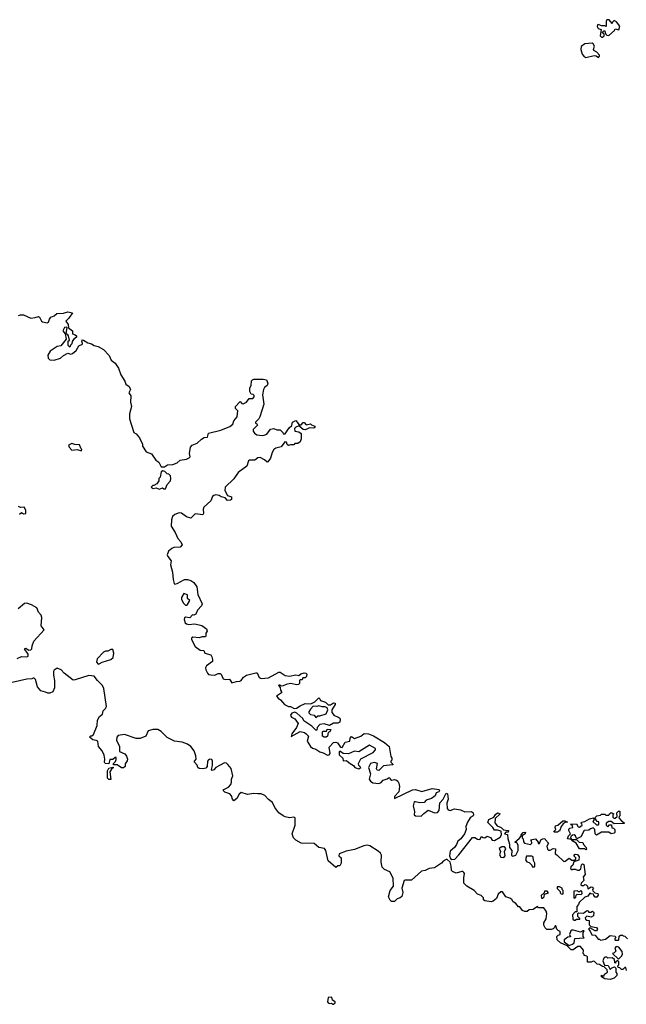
# Model space of a CAD drawing. Extents: x 1980017 to 2252640, y 74400 to 266395.
# Tile 326 of 388: x 2224048 to 2229820, y 183580 to 192958. Entities that reach past the tile are written whole.
import ezdxf

# ---------------------------------------------------------------- set-up
doc = ezdxf.new("R2010")
doc.units = 0

msp = doc.modelspace()

# ---------------------------------------------------------------- linework, layer by layer
at = {"layer": '0CON20XD'}
for points in [[(2229595, 192790), (2229610, 192805), (2229608.3, 192818.3), (2229590, 192835), (2229605, 192850), (2229615, 192850), (2229621.7, 192821.7), (2229635, 192810), (2229655, 192807.5), (2229706.4, 192853.6), (2229715, 192870), (2229748.3, 192861.7), (2229760, 192895), (2229726.4, 192936.4), (2229705, 192950), (2229690, 192935), (2229685, 192920), (2229656.1, 192956.1), (2229635, 192957.5), (2229627.5, 192945), (2229628.3, 192891.7), (2229615, 192900), (2229585, 192900), (2229555, 192912.5), (2229545, 192910), (2229543.6, 192893.6), (2229553.6, 192873.6), (2229580, 192865), (2229570, 192805), (2229585, 192790), (2229595, 192790)], [(2229435, 192596.7), (2229515, 192618), (2229534, 192614), (2229555, 192597.5), (2229565, 192610), (2229565, 192620), (2229539.3, 192649.3), (2229512.5, 192665), (2229507.5, 192675), (2229516.2, 192705), (2229505, 192727.5), (2229495, 192732.5), (2229425, 192727.5), (2229389.3, 192700.7), (2229388, 192675), (2229400.4, 192630.5), (2229415, 192610), (2229435, 192596.7)], [(2224035, 190141.2), (2224055, 190148), (2224085, 190146.2), (2224155, 190116.2), (2224195, 190120), (2224225, 190130), (2224236.7, 190125), (2224244, 190105), (2224254, 190085), (2224265, 190078.8), (2224308.3, 190071.7), (2224323, 190077), (2224331.2, 190105), (2224345, 190123.3), (2224375, 190136.2), (2224402.3, 190157.7), (2224465, 190161.2), (2224505, 190176.7), (2224550, 190165), (2224516, 190115), (2224486.7, 190085), (2224507.5, 190055), (2224511.7, 190021.7), (2224550, 189995), (2224550, 189965), (2224575, 189957.5), (2224587.5, 189945), (2224587.5, 189935), (2224559.3, 189910.7), (2224548.3, 189891.7), (2224545, 189870), (2224531.7, 189858.3), (2224525, 189840), (2224510, 189855), (2224510, 189895), (2224520, 189905), (2224512.5, 189945), (2224506.4, 189956.4), (2224490, 189965), (2224500, 190025), (2224495, 190030), (2224474.1, 190025.9), (2224456.7, 189995), (2224480, 189965), (2224490, 189915), (2224438.3, 189851.7), (2224403.9, 189846.1), (2224338.3, 189801.7), (2224316.4, 189763.6), (2224318.8, 189735), (2224335, 189718.8), (2224375, 189714), (2224435, 189733.8), (2224465, 189760), (2224505, 189780), (2224535, 189773.3), (2224550.7, 189779.3), (2224585, 189806.7), (2224608.8, 189851.2), (2224643.6, 189866.4), (2224646.7, 189875), (2224637.5, 189895), (2224643, 189907), (2224655.9, 189905.9), (2224695, 189880), (2224731.7, 189871.7), (2224755, 189853.3), (2224795, 189846.2), (2224845.9, 189815.9), (2224898.3, 189758.3), (2224917.5, 189715), (2224956.7, 189685), (2224987.7, 189637.7), (2225008.8, 189575), (2225048, 189515), (2225058.8, 189485), (2225090, 189465), (2225102.5, 189435), (2225087.5, 189405), (2225106.7, 189375), (2225102, 189315), (2225110, 189275), (2225093.8, 189205), (2225093.8, 189155), (2225133.3, 189025), (2225155, 189013.3), (2225188, 188975), (2225217.5, 188915), (2225217.5, 188895), (2225251.7, 188841.7), (2225303, 188823), (2225343.8, 188763.8), (2225373, 188743), (2225395, 188700), (2225425, 188700), (2225455, 188717.5), (2225505, 188720), (2225545, 188737.5), (2225575, 188762.5), (2225635, 188772.5), (2225660, 188785), (2225670, 188795), (2225663.3, 188825), (2225673.3, 188885), (2225687.5, 188905), (2225736.1, 188923.9), (2225777, 188963), (2225803, 188977), (2225835, 188980), (2225845, 189020), (2225960.6, 189049.4), (2226047.9, 189082.1), (2226076.1, 189103.9), (2226083.9, 189136.1), (2226117.5, 189175), (2226123, 189233), (2226100, 189255), (2226102.5, 189275), (2226145, 189320), (2226161.7, 189301.7), (2226175, 189300), (2226206.4, 189313.6), (2226231.7, 189348.3), (2226265, 189350), (2226280, 189365), (2226278.3, 189378.3), (2226268.3, 189388.3), (2226251.7, 189391.7), (2226237.5, 189415), (2226238.3, 189451.7), (2226250, 189475), (2226253, 189517), (2226261.7, 189528.3), (2226275, 189532.5), (2226365, 189533.3), (2226397, 189527), (2226407.5, 189495), (2226402.5, 189475), (2226376.7, 189453.3), (2226366.7, 189435), (2226359.2, 189385), (2226370, 189295), (2226333.8, 189175), (2226323.9, 189156.1), (2226290, 189125), (2226290, 189115), (2226305, 189110), (2226310, 189095), (2226270, 189055), (2226268.8, 189038.8), (2226280.4, 189020.5), (2226305, 189004.2), (2226355, 188996.7), (2226375, 189000), (2226399.6, 189010.5), (2226435, 189057.5), (2226465, 189062.5), (2226495, 189050), (2226525, 189050), (2226550, 189025), (2226553.6, 189013.6), (2226575, 189012.5), (2226610.6, 189069.4), (2226637.5, 189092.5), (2226645, 189123.3), (2226675, 189140), (2226708.3, 189098.3), (2226725, 189100), (2226745, 189122.5), (2226755, 189122.5), (2226775, 189100), (2226815, 189107.5), (2226825, 189097.5), (2226857.5, 189085), (2226856.7, 189073.3), (2226845, 189067.5), (2226805, 189070), (2226785, 189062), (2226765, 189052.5), (2226743.8, 189053.8), (2226705, 189090), (2226673.8, 189076.2), (2226663.8, 189065), (2226665, 189040), (2226705, 189032.5), (2226726.4, 189016.4), (2226725.7, 188965), (2226715, 188937.5), (2226695, 188920), (2226665, 188920), (2226655, 188910), (2226625, 188910), (2226605, 188902.5), (2226593, 188913), (2226587.5, 188935), (2226571.7, 188938.3), (2226535, 188890), (2226485, 188876.7), (2226467.5, 188865), (2226450, 188835), (2226435, 188780), (2226410, 188745), (2226403, 188743), (2226377, 188767), (2226335, 188786.7), (2226315, 188783.3), (2226285, 188761.2), (2226235, 188762.5), (2226225, 188757.5), (2226207.5, 188705), (2226127.5, 188645), (2226085, 188583.8), (2226004.1, 188505.9), (2225998.8, 188475), (2226026.4, 188426.4), (2226061.7, 188411.7), (2226061.7, 188388.3), (2226055, 188380), (2226025, 188377.5), (2226003.8, 188403.8), (2225965, 188413.3), (2225945, 188425.8), (2225915, 188431.2), (2225895, 188426.7), (2225883, 188417), (2225865.5, 188374.5), (2225799.2, 188315), (2225792.5, 188295), (2225795.8, 188254.2), (2225789.2, 188240.8), (2225718, 188252), (2225675, 188210.8), (2225635, 188222.9), (2225587.3, 188257.3), (2225565, 188261.1), (2225525, 188245.6), (2225501.5, 188225), (2225491.5, 188195), (2225490.4, 188135), (2225526.2, 188075), (2225551.1, 188015), (2225581.4, 187985), (2225594.2, 187955), (2225575, 187934.3), (2225515, 187929.1), (2225495, 187921.5), (2225462.9, 187895), (2225451.2, 187861.2), (2225456, 187845), (2225487.5, 187805), (2225483.1, 187765), (2225503.1, 187695), (2225506.4, 187626.4), (2225517, 187587), (2225525, 187582.5), (2225545, 187586.7), (2225615, 187626.7), (2225645, 187626.2), (2225677, 187617), (2225705.8, 187595.8), (2225733.3, 187555), (2225742.9, 187482.9), (2225783.3, 187395), (2225778.8, 187375), (2225738.8, 187335), (2225723, 187297), (2225705, 187287.5), (2225691.7, 187288.3), (2225665, 187260), (2225625, 187267.5), (2225615, 187260), (2225612.5, 187245), (2225621.7, 187211.7), (2225635, 187202.5), (2225655, 187197.5), (2225715, 187202.5), (2225779.3, 187189.3), (2225825, 187157.5), (2225830, 187135), (2225820, 187115), (2225820, 187085), (2225815, 187080), (2225785, 187080), (2225755, 187070), (2225695, 187076.7), (2225683.9, 187066.1), (2225683.3, 187055), (2225717, 186987), (2225765, 186953.3), (2225798.3, 186948.3), (2225810, 186925), (2225865, 186907.5), (2225875, 186890), (2225883.3, 186865), (2225882.5, 186845), (2225826.1, 186803.9), (2225816.2, 186785), (2225818.6, 186765), (2225834.5, 186735), (2225845, 186721.9), (2225865, 186717.1), (2225905, 186716), (2225935, 186730), (2225955, 186730), (2225965, 186723.3), (2225985, 186680), (2226005, 186672), (2226045, 186676.7), (2226065, 186642.5), (2226110, 186655), (2226143.9, 186656.1), (2226155, 186662.5), (2226178, 186695), (2226205, 186714.2), (2226295, 186736.2), (2226305.8, 186735.8), (2226325, 186693.3), (2226345, 186684.2), (2226415, 186688), (2226515, 186742.5), (2226525, 186742.5), (2226575, 186712.5), (2226615, 186706.7), (2226675, 186716.7), (2226705, 186710), (2226723.6, 186726.4), (2226755, 186737.5), (2226770, 186735), (2226780, 186725), (2226778.3, 186701.7), (2226765, 186690), (2226741.7, 186688.3), (2226735, 186670), (2226715, 186670), (2226710, 186665), (2226710, 186635), (2226700, 186625), (2226685, 186622.5), (2226625, 186633.8), (2226583, 186627), (2226555, 186612.5), (2226535, 186610), (2226525, 186620), (2226515, 186620), (2226510, 186615), (2226527.5, 186597.5), (2226528.3, 186571.7)], [(2224635, 188850), (2224640, 188865), (2224631.7, 188871.7), (2224617, 188907), (2224570.7, 188910.7), (2224545, 188922.5), (2224512.5, 188905), (2224517.5, 188885), (2224545, 188858.8), (2224595, 188862.5), (2224635, 188850)], [(2225375, 188487.5), (2225405, 188500), (2225418.3, 188488.3), (2225435, 188490), (2225449.3, 188530.7), (2225483.3, 188565), (2225486.7, 188586.7), (2225481.7, 188611.7), (2225468.3, 188628.3), (2225451.7, 188631.7), (2225430, 188655), (2225408.3, 188661.7), (2225395, 188650), (2225385, 188600), (2225371.7, 188588.3), (2225370, 188565), (2225353, 188537), (2225325, 188520), (2225315, 188520), (2225300, 188505), (2225317, 188493), (2225345, 188500), (2225375, 188487.5)], [(2224045, 188247.5), (2224065, 188262.5), (2224085, 188252.5), (2224106.7, 188255), (2224106.7, 188285), (2224090, 188315), (2224055, 188312.5), (2224035, 188320)], [(2225635, 187382.5), (2225645, 187387.5), (2225666.4, 187426.4), (2225643.3, 187445), (2225645, 187480), (2225608.3, 187491.7), (2225587.5, 187455), (2225587, 187437), (2225602.3, 187402.3), (2225625, 187382.5), (2225635, 187382.5)], [(2224025, 186873.8), (2224065.9, 186894.1), (2224115, 186888), (2224126.7, 186895), (2224128.6, 186915), (2224093.9, 186966.1), (2224105, 186972.5), (2224134.2, 186954.2), (2224155, 186956), (2224162.5, 186965), (2224165.8, 186995), (2224181.4, 187038.6), (2224280, 187145), (2224251.2, 187185), (2224257.5, 187265), (2224250.8, 187285), (2224227.5, 187315), (2224210.8, 187355), (2224160, 187385), (2224115, 187400.9), (2224093.6, 187396.4), (2224033.3, 187345)], [(2224795, 186820), (2224805, 186822.5), (2224831.2, 186838.8), (2224915, 186863.3), (2224935.9, 186884.1), (2224943.3, 186925), (2224935, 186960), (2224915, 186960), (2224885, 186942.5), (2224865, 186942.5), (2224845, 186932.5), (2224785, 186870), (2224778.3, 186838.3), (2224795, 186820)], [(2229718.3, 183971.7), (2229710, 183975), (2229708.3, 184008.3), (2229685, 184022.5), (2229645, 184020), (2229635, 184030), (2229615, 184030), (2229605, 184020), (2229597.5, 183995), (2229611.7, 183951.7), (2229648.3, 183948.3), (2229665, 183910), (2229681.7, 183928.3), (2229708.3, 183938.3), (2229720, 183925), (2229720, 183885), (2229730, 183875), (2229730, 183855), (2229705, 183830), (2229665, 183817.5), (2229615, 183823.3), (2229585, 183842.5), (2229583, 183857), (2229595, 183850), (2229608.3, 183851.7), (2229611.7, 183868.3), (2229640, 183885), (2229638.3, 183908.3), (2229608.3, 183938.3), (2229595, 183940), (2229565, 183960), (2229541.7, 183961.7), (2229517, 183987), (2229505, 183990), (2229485, 183980), (2229451.7, 183981.7), (2229451.7, 184031.7), (2229445, 184040), (2229420, 184045), (2229420, 184055), (2229410, 184065), (2229412.5, 184095), (2229385, 184130), (2229358.3, 184131.7), (2229315, 184100), (2229295, 184100), (2229258.3, 184138.3), (2229192.5, 184165), (2229163.3, 184195), (2229160, 184225), (2229171.7, 184238.3), (2229190, 184245), (2229190, 184275), (2229171.7, 184281.7), (2229160, 184295), (2229148.3, 184328.3), (2229141.7, 184328.3), (2229138.3, 184311.7), (2229125, 184300), (2229105, 184292.5), (2229065, 184293.3), (2229047, 184307), (2229034.3, 184335), (2229033.8, 184356.2), (2229057, 184393), (2229062.5, 184445), (2229058.3, 184468.3), (2229035, 184500), (2228985, 184500), (2228975, 184510), (2228935, 184482.5), (2228895, 184480), (2228877, 184463), (2228855, 184463.8), (2228832.5, 184475), (2228807.5, 184507.5), (2228795, 184507.5), (2228770, 184540), (2228743.3, 184555), (2228729.3, 184579.3), (2228711.7, 184591.7), (2228675, 184603.3), (2228641.7, 184651.7), (2228625, 184650), (2228600, 184630), (2228585, 184587.5), (2228553.3, 184563.3), (2228535, 184556.7), (2228472.5, 184565), (2228460, 184575), (2228460, 184595), (2228440, 184615), (2228405, 184627.5), (2228372.9, 184662.9), (2228302, 184705), (2228274.2, 184735), (2228272.5, 184785), (2228278.8, 184825), (2228274.1, 184834.1), (2228265, 184843.3), (2228255, 184843.8), (2228202.3, 184827.7), (2228166.2, 184845), (2228158, 184855), (2228154.4, 184895), (2228142.7, 184932.7), (2228115, 184960), (2228105, 184960), (2228075.8, 184944.2), (2228060, 184925), (2227995, 184880), (2227945, 184873.1), (2227906.7, 184855), (2227871.4, 184848.6), (2227775, 184762), (2227715, 184762.9), (2227705, 184758), (2227684, 184685), (2227693.3, 184645), (2227682.5, 184607.5), (2227667, 184593), (2227640, 184585), (2227615, 184560), (2227585, 184560), (2227571.7, 184571.7), (2227557.5, 184605), (2227572.5, 184665), (2227604, 184706), (2227601.7, 184781.7), (2227570.8, 184840.8), (2227518.8, 184865), (2227498, 184885), (2227485.8, 184934.2), (2227490.6, 184999.4), (2227480.2, 185020.2), (2227459.2, 185039.2), (2227380.6, 185090.6), (2227355, 185094.6), (2227321.2, 185088.8), (2227235, 185055.8), (2227155, 185038), (2227087, 185013), (2227083.9, 184993.9), (2227107.5, 184975), (2227107.5, 184925), (2227095, 184900), (2227075, 184900), (2227055, 184882.5), (2226983.3, 184945), (2226961.2, 185045), (2226947.5, 185065), (2226893.2, 185073.2), (2226851.2, 185111.2), (2226725, 185114.5), (2226675, 185144.3), (2226652.9, 185165), (2226639.5, 185205), (2226670, 185285), (2226670, 185355), (2226655, 185362), (2226615, 185356.7), (2226573.3, 185365), (2226554, 185375), (2226514.3, 185405), (2226476.9, 185455), (2226452, 185502), (2226415, 185530), (2226379.9, 185569.9), (2226345.3, 185585.3), (2226315, 185584.7), (2226275, 185587.1), (2226215, 185577.1), (2226155, 185596.2), (2226135, 185580), (2226115, 185540), (2226085, 185517.5), (2226072.3, 185532.3), (2226063.3, 185565), (2226046.7, 185585), (2225999.3, 185599.3), (2225982.5, 185615), (2225990, 185625), (2226035, 185648.8), (2226056, 185675), (2226063.8, 185695), (2226062, 185725), (2226077.1, 185755), (2226061.4, 185825), (2226027.5, 185865), (2226015, 185875.7), (2225995, 185879.2), (2225912.5, 185835), (2225895, 185813.8), (2225878.3, 185808.3), (2225872.5, 185815), (2225883.3, 185855), (2225883.3, 185895), (2225875, 185910), (2225856.4, 185913.6), (2225845, 185908.8), (2225836.2, 185895), (2225830, 185845), (2225819.6, 185830.5), (2225795, 185821.2), (2225755, 185826.2), (2225743.3, 185835), (2225735, 185857.5), (2225712.5, 185885), (2225712.5, 185895), (2225726.7, 185915), (2225723.8, 185946.2), (2225709.1, 185995), (2225676.7, 186035), (2225645, 186057.3), (2225595, 186076.8), (2225522, 186085), (2225452, 186122), (2225395, 186178), (2225363.3, 186196.7), (2225315, 186196.7), (2225270, 186185), (2225246.4, 186133.6), (2225195, 186110), (2225155, 186111.2), (2225045, 186150), (2224985, 186140), (2224972, 186125), (2224968, 186095), (2224996.2, 186035), (2224997.5, 185987.5), (2225046.7, 185965), (2225065, 185942.5), (2225073.8, 185915), (2225070.7, 185899.3), (2225050.7, 185869.3), (2225052.5, 185845), (2225036.4, 185833.6), (2225017, 185833), (2224975, 185860), (2224941.7, 185861.7), (2224940, 185875), (2224958.3, 185891.7), (2224967, 185913), (2224965, 185930), (2224955, 185930), (2224935, 185910), (2224905, 185910), (2224895, 185870), (2224860, 185875), (2224853.3, 185885), (2224857.5, 185915), (2224851.7, 185951.7), (2224832.5, 185995), (2224797.5, 186035), (2224790, 186085), (2224775, 186093.3), (2224745, 186097.5), (2224712.5, 186125), (2224723, 186137), (2224735, 186137.5), (2224750.7, 186149.3), (2224784, 186235), (2224788.8, 186285), (2224807.7, 186322.3), (2224836.1, 186343.9), (2224843.3, 186375), (2224865, 186397.5), (2224872, 186415), (2224848.3, 186588.3), (2224836, 186615), (2224788.8, 186665), (2224755, 186703.8), (2224705, 186712), (2224575, 186668.8), (2224555, 186667.5), (2224471.2, 186735), (2224443.3, 186765), (2224405, 186780), (2224376.1, 186763.9), (2224370.4, 186749.5), (2224370, 186715), (2224380, 186665), (2224378.8, 186595), (2224362.5, 186557.5), (2224335, 186542.5), (2224315, 186542.5), (2224293.9, 186553.9), (2224247.5, 186565), (2224216.7, 186605), (2224197.5, 186675), (2224185, 186687.5), (2224175, 186687.5), (2224161.7, 186678.3), (2224115, 186676.7), (2223975, 186644)], [(2226528.3, 186571.7), (2226540, 186555), (2226537.5, 186545), (2226490, 186515), (2226506.7, 186495), (2226530, 186480), (2226566, 186435), (2226605, 186415.8), (2226625, 186416.2), (2226658.3, 186398.3), (2226680.8, 186399.2), (2226715, 186423.8), (2226765, 186443.8), (2226818.3, 186441.7), (2226855, 186461.2), (2226895, 186497.5), (2226905, 186490), (2226910, 186475), (2226956.1, 186456.1), (2226983.6, 186433.6), (2227006.4, 186433.6), (2227035, 186450), (2227048.3, 186448.3), (2227050, 186435), (2227018.8, 186385), (2227018.8, 186358.8), (2227040.8, 186330.8), (2227075, 186318.8), (2227092.5, 186305), (2227096.7, 186295), (2227093, 186267), (2227075, 186257.5), (2227035, 186256.7), (2226995, 186236.7), (2226945, 186250), (2226903.6, 186246.4), (2226877.5, 186215), (2226875, 186190), (2226865, 186190), (2226828.3, 186228.3), (2226750.7, 186280.7), (2226741.2, 186301.2), (2226684.1, 186354.1), (2226665, 186362), (2226636.1, 186353.9), (2226623.3, 186335), (2226626.7, 186325), (2226635, 186313.3), (2226665, 186297.5), (2226697.5, 186255), (2226682.7, 186217.3), (2226637.5, 186155), (2226631.7, 186131.7), (2226715, 186177.5), (2226757.5, 186167.5), (2226775, 186156.7), (2226796.7, 186135), (2226782.5, 186085), (2226815, 186034), (2226835, 186020), (2226865, 186011.2), (2226905, 185984), (2226935, 185975.7), (2226976.4, 185953.6), (2226992.8, 185957.2), (2227000.7, 185969.3), (2226992.1, 186027.9), (2227035, 186073.8), (2227055, 186076.2), (2227070.8, 186070.8), (2227100.4, 186030.5), (2227115, 186026.7), (2227143.9, 186076.1), (2227190, 186085), (2227193.8, 186116.2), (2227205, 186130), (2227235, 186112.5), (2227295, 186133.8), (2227325, 186158.8), (2227366.1, 186156.1), (2227415, 186137.5), (2227520, 186075), (2227562.5, 186035), (2227580.7, 185940.7), (2227590, 185925), (2227590, 185905), (2227580, 185895), (2227580, 185885), (2227600, 185865), (2227595, 185860), (2227508.3, 185851.7), (2227465, 185806.7), (2227450, 185810), (2227443.9, 185823.9), (2227452.5, 185875), (2227425, 185884), (2227386.5, 185873.5), (2227365.6, 185835), (2227386.7, 185775), (2227373.8, 185725), (2227386, 185705), (2227408.3, 185688.3), (2227465, 185681.4), (2227486.6, 185693.4), (2227505, 185713.3), (2227544, 185726), (2227565, 185740), (2227571.7, 185731.7), (2227572.5, 185725), (2227590, 185715), (2227615, 185720), (2227633.6, 185713.6), (2227646.7, 185705), (2227656.7, 185685), (2227663.3, 185655), (2227656.7, 185605), (2227615, 185560), (2227615, 185540), (2227785, 185624.2), (2227815, 185625.8), (2227875, 185607.5), (2227973.9, 185633.9), (2228040, 185625), (2228042.5, 185615), (2228035.8, 185604.2), (2228010, 185595), (2228002.5, 185565), (2227965, 185540.8), (2227915.6, 185524.4), (2227895, 185502), (2227855, 185497.5), (2227815, 185509.2), (2227802.9, 185507.1), (2227791.2, 185471.2), (2227803.3, 185415), (2227801.2, 185385), (2227815, 185376), (2227867.9, 185372.1), (2227891.8, 185398.2), (2227935, 185428), (2227993.9, 185403.9), (2228025, 185406.7), (2228040, 185425), (2228045, 185497.5), (2228078.8, 185535), (2228105, 185590), (2228120, 185585), (2228126.2, 185535), (2228111.2, 185495), (2228116.7, 185445), (2228123.6, 185433.6), (2228145, 185426.7), (2228185, 185441.2), (2228241.1, 185431.1), (2228284.1, 185414.1), (2228347.3, 185417.3), (2228362.5, 185405), (2228367.5, 185385), (2228362.5, 185375), (2228334, 185356), (2228307.5, 185315), (2228293.3, 185275), (2228296.7, 185245), (2228278.8, 185205), (2228245.7, 185155), (2228215.5, 185134.4), (2228205, 185103.3), (2228185, 185072.5), (2228143, 185037), (2228139.2, 184995), (2228148.1, 184968.1), (2228158.6, 184958.6), (2228188.1, 184961.9), (2228227.5, 185002.5), (2228355, 185170), (2228379.3, 185169.3), (2228405, 185153.3), (2228425, 185150), (2228443, 185177), (2228457.5, 185167.5), (2228475, 185166.7), (2228495, 185182.5), (2228528.3, 185168.3), (2228545, 185142.5), (2228565, 185140), (2228619.3, 185170.7), (2228632.5, 185195), (2228628.3, 185228.3), (2228595, 185240), (2228565, 185240), (2228550, 185265), (2228502.5, 185312.5), (2228510.7, 185339.3), (2228558.3, 185361.7), (2228575, 185387.5), (2228595, 185402.5), (2228620, 185395), (2228571.7, 185348.3), (2228568.3, 185308.3), (2228590.7, 185280.7), (2228630, 185265), (2228651.7, 185241.7), (2228700, 185235), (2228695, 185220), (2228675, 185220), (2228660, 185205), (2228688.3, 185198.3), (2228691.7, 185158.3), (2228707.5, 185105), (2228710, 185075), (2228730, 185045), (2228728.3, 184998.3), (2228740.7, 184990.7), (2228769.3, 185000.7), (2228792.5, 185045), (2228790, 185095), (2228778.3, 185118.3), (2228760, 185125), (2228800, 185160), (2228818.3, 185181.7), (2228820, 185195), (2228840, 185215), (2228855, 185220), (2228860, 185215), (2228857.5, 185205), (2228830, 185185), (2228830, 185165), (2228840, 185155), (2228841.7, 185128.3), (2228850, 185115), (2228907, 185103), (2228920, 185115), (2228917, 185137), (2228910, 185145), (2228955, 185157.5), (2228980, 185125), (2228981.7, 185111.7), (2228995, 185110), (2229007.5, 185145), (2229025, 185157.5), (2229045, 185160), (2229050, 185145), (2229080, 185115), (2229062.5, 185085), (2229068.8, 185058.8), (2229079.3, 185049.3), (2229095, 185046.7), (2229125, 185062.5), (2229145, 185060), (2229141.7, 185011.7), (2229160, 185005), (2229225, 184940), (2229238.3, 184941.7), (2229275, 184972.5), (2229303, 184953), (2229328.3, 184951.7), (2229338.3, 184961.7), (2229340, 184975), (2229320, 184995), (2229335, 185010), (2229355, 185007.5), (2229370, 184985), (2229367, 184953), (2229321.7, 184938.3), (2229310, 184905), (2229291.7, 184888.3), (2229290, 184875), (2229305, 184860), (2229312.5, 184867.5), (2229335, 184867.5), (2229355, 184857.5), (2229371.7, 184858.3), (2229388.3, 184871.7), (2229393, 184907), (2229401.7, 184918.3), (2229415, 184910), (2229427.5, 184815), (2229410, 184795), (2229415, 184760), (2229390, 184735), (2229388.3, 184718.3), (2229395, 184710), (2229415, 184710), (2229425, 184720), (2229437, 184717), (2229450, 184705), (2229455, 184680), (2229485, 184700), (2229500, 184695), (2229507.5, 184685), (2229500, 184675), (2229501.7, 184661.7), (2229521.7, 184641.7), (2229550, 184635), (2229551.7, 184618.3), (2229538.3, 184601.7), (2229525, 184600), (2229510, 184615), (2229508.3, 184628.3), (2229481.7, 184631.7), (2229471.7, 184638.3), (2229455, 184610), (2229425, 184600), (2229371.7, 184548.3), (2229365, 184530), (2229348.3, 184511.7), (2229348.3, 184461.7), (2229335, 184460), (2229308.3, 184431.7), (2229311.7, 184391.7), (2229325, 184380), (2229335, 184380), (2229345, 184390), (2229378.3, 184391.7), (2229378.3, 184398.3), (2229360, 184415), (2229360, 184445), (2229365, 184450), (2229411.7, 184448.3), (2229445, 184472.5), (2229455, 184470), (2229465, 184457.5), (2229481.7, 184458.3), (2229498.3, 184468.3), (2229510, 184455), (2229508.3, 184421.7), (2229485, 184410), (2229445, 184420), (2229430, 184405), (2229431.7, 184391.7), (2229445, 184380), (2229467, 184377), (2229467.5, 184337.5), (2229481.7, 184321.7), (2229535, 184310), (2229547, 184297), (2229535, 184280), (2229525, 184280), (2229471.7, 184308.3), (2229460, 184295), (2229477, 184277), (2229491.7, 184241.7), (2229525, 184240), (2229551.7, 184201.7), (2229565, 184200), (2229575, 184190), (2229620.7, 184199.3), (2229665, 184236.7), (2229715, 184230), (2229720, 184215), (2229711.7, 184208.3), (2229710, 184195), (2229715, 184190), (2229745, 184190), (2229750, 184195), (2229751.7, 184228.3), (2229765, 184240), (2229785, 184240), (2229791.7, 184231.7), (2229805, 184230), (2229830, 184205)], [(2226865, 186312.5), (2226883.6, 186326.4), (2226905, 186326.7), (2226963, 186347), (2226980, 186385), (2226973.8, 186403.8), (2226955, 186413.8), (2226925, 186413.8), (2226895, 186422.5), (2226875, 186416.7), (2226840.7, 186419.3), (2226815, 186392.5), (2226797.5, 186365), (2226797.5, 186355), (2226815, 186340), (2226850, 186335), (2226865, 186312.5)], [(2226965, 186123.3), (2226945, 186123.3), (2226930, 186135), (2226930, 186175), (2226935, 186180), (2226968.3, 186181.7), (2226975, 186200), (2227008.3, 186198.3), (2227000, 186175), (2226981.7, 186168.3), (2226977.5, 186135), (2226965, 186123.3)], [(2227275, 185824.2), (2227292.5, 185835), (2227274, 185854), (2227272, 185875), (2227293.2, 185916.8), (2227410.7, 185979.3), (2227435, 186002.5), (2227432.5, 186015), (2227375, 186046.7), (2227275, 185983.8), (2227235, 185991.2), (2227175, 185966.2), (2227125, 185970), (2227095, 185990), (2227087, 185983), (2227086.7, 185955), (2227122.5, 185925), (2227125, 185900), (2227155, 185901.2), (2227165, 185896.2), (2227192, 185872), (2227223.3, 185855), (2227236.7, 185835), (2227275, 185824.2)], [(2224915, 185720), (2224895, 185720), (2224882.5, 185732.5), (2224882.5, 185805), (2224895, 185830), (2224935, 185840), (2224940, 185835), (2224920.7, 185819.3), (2224906.7, 185795), (2224915, 185720)], [(2229435, 185050), (2229425, 185060), (2229375, 185060), (2229343.3, 185113.3), (2229310, 185135), (2229300, 185150), (2229260, 185155), (2229270, 185185), (2229290, 185205), (2229272.5, 185235), (2229273, 185247), (2229283, 185257), (2229310, 185265), (2229308.3, 185278.3), (2229290, 185295), (2229345, 185300), (2229360.7, 185270.7), (2229375, 185267.5), (2229400, 185285), (2229398.3, 185298.3), (2229390, 185305), (2229392.5, 185315), (2229425, 185320), (2229470, 185345), (2229506.7, 185356.7), (2229510, 185335), (2229501.7, 185321.7), (2229535, 185290), (2229555, 185290), (2229560, 185295), (2229558.3, 185318.3), (2229541.7, 185321.7), (2229520, 185355), (2229540, 185375), (2229575, 185380), (2229585, 185390), (2229615, 185390), (2229625, 185380), (2229655, 185380), (2229660, 185395), (2229675, 185407.5), (2229700, 185395), (2229692.5, 185387.5), (2229693, 185363), (2229703, 185353), (2229715, 185352.5), (2229731.7, 185368.3), (2229730, 185405), (2229745, 185420), (2229755, 185420), (2229760, 185415), (2229760, 185375), (2229751.7, 185368.3), (2229750, 185355), (2229770, 185330), (2229798.3, 185308.3), (2229798.3, 185301.7), (2229705, 185300), (2229675, 185320), (2229655, 185320), (2229630, 185305), (2229630, 185285), (2229645, 185270), (2229661.7, 185288.3), (2229678.3, 185288.3), (2229681.7, 185261.7), (2229698.3, 185258.3), (2229710, 185245), (2229710, 185215), (2229705, 185210), (2229675, 185202.5), (2229655, 185220), (2229585, 185220), (2229535, 185190), (2229523, 185203), (2229520, 185245), (2229505, 185260), (2229478.3, 185251.7), (2229465, 185240), (2229420, 185235), (2229386.4, 185173.6), (2229355, 185160), (2229345, 185160), (2229337.5, 185185), (2229325, 185192.5), (2229308.3, 185191.7), (2229291.7, 185178.3), (2229290, 185165), (2229300, 185150), (2229345, 185150), (2229373, 185123), (2229405, 185120), (2229411.7, 185101.7), (2229437.5, 185075), (2229440, 185055), (2229435, 185050)], [(2229165, 185220), (2229135, 185220), (2229130, 185225), (2229150, 185245), (2229142.5, 185265), (2229145, 185280), (2229170, 185285), (2229215, 185327.5), (2229235, 185327.5), (2229260, 185315), (2229238.3, 185311.7), (2229220.7, 185299.3), (2229200, 185275), (2229185, 185230), (2229175, 185230), (2229165, 185220)], [(2228655, 184976.7), (2228666.4, 184993.6), (2228660, 185035), (2228672.5, 185065), (2228660, 185080), (2228635, 185081.2), (2228610, 185065), (2228622.5, 185035), (2228613.9, 185003.9), (2228625, 184980), (2228655, 184976.7)], [(2228945, 184890), (2228950, 184895), (2228950, 184925), (2228938.3, 184948.3), (2228933.8, 184983.8), (2228920.7, 184990.7), (2228870, 184990), (2228860, 184955), (2228875, 184937.5), (2228895, 184930), (2228920, 184905), (2228925, 184890), (2228945, 184890)], [(2229025, 184590), (2229040, 184605), (2229041.7, 184628.3), (2229078.3, 184641.7), (2229067, 184657), (2229041.7, 184658.3), (2229038.3, 184641.7), (2229010, 184615), (2229011.7, 184591.7), (2229025, 184590)], [(2229215, 184630), (2229220, 184635), (2229220, 184665), (2229210, 184675), (2229210, 184685), (2229185, 184700), (2229161.7, 184698.3), (2229161.7, 184681.7), (2229190, 184655), (2229191.7, 184641.7), (2229201.7, 184631.7), (2229215, 184630)], [(2229325, 184590), (2229338.3, 184601.7), (2229341.7, 184618.3), (2229351.7, 184628.3), (2229390, 184625), (2229400, 184635), (2229398.3, 184658.3), (2229385, 184660), (2229375, 184650), (2229365, 184650), (2229355, 184660), (2229321.7, 184658.3), (2229320, 184595), (2229325, 184590)], [(2229275, 184140), (2229308.3, 184151.7), (2229322.5, 184165), (2229331.7, 184208.3), (2229418.3, 184211.7), (2229410, 184225), (2229410, 184265), (2229418.3, 184278.3), (2229405, 184280), (2229385, 184267.5), (2229317.5, 184287.5), (2229302.5, 184287.5), (2229291.7, 184278.3), (2229280, 184245), (2229288.3, 184221.7), (2229265, 184220), (2229227.5, 184195), (2229230, 184175), (2229275, 184140)], [(2229745, 184010), (2229777, 184043), (2229783, 184057), (2229781.7, 184081.7), (2229750, 184125), (2229725, 184130), (2229710, 184115), (2229720, 184085), (2229705, 184070), (2229690, 184065), (2229745, 184010)], [(2229821.7, 183901.7), (2229815, 183930), (2229805, 183930), (2229788.3, 183911.7), (2229775, 183910), (2229757, 183927), (2229741.7, 183931.7), (2229740, 183945), (2229750, 183955), (2229750, 183985), (2229738.3, 183998.3), (2229721.7, 183988.3), (2229718.3, 183971.7)], [(2227035, 183580), (2227050, 183595), (2227050, 183605), (2227025, 183620), (2227018.3, 183648.3), (2226983.9, 183646.1), (2226977.5, 183605), (2226983.6, 183593.6), (2226995, 183587.5), (2227015, 183590), (2227025, 183580), (2227035, 183580)]]:
    msp.add_lwpolyline(points, dxfattribs=at)

doc.saveas('drawing.dxf')
